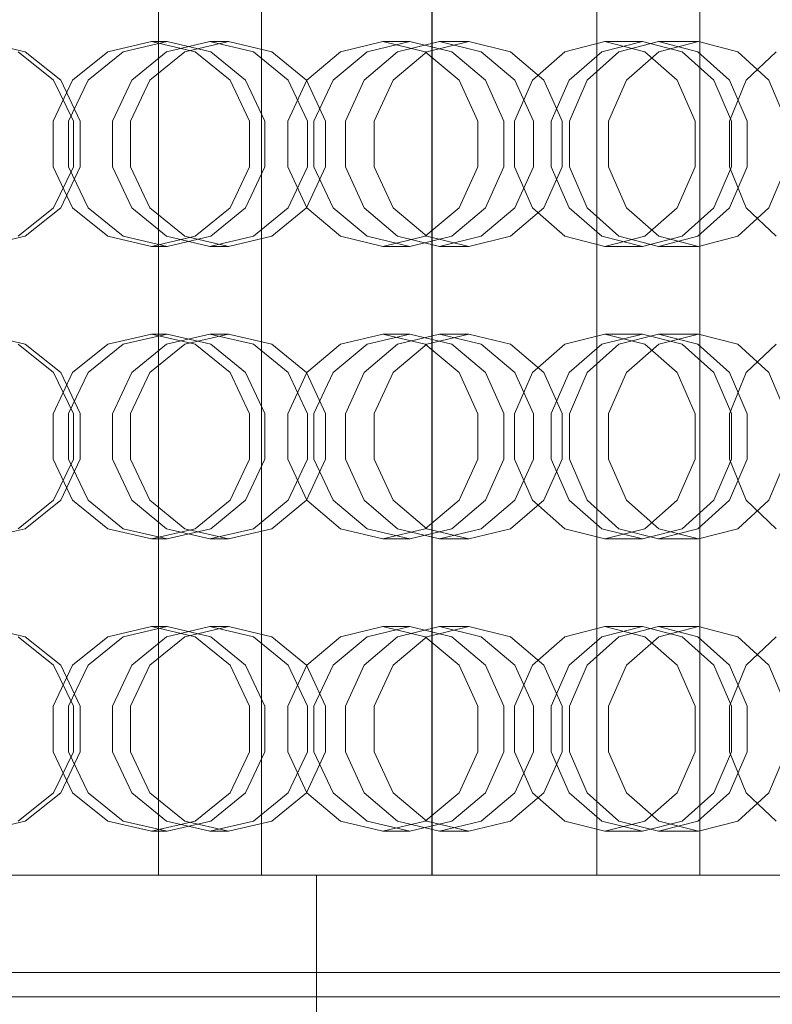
# Model space of a CAD drawing. Header units: millimetres. Extents: x -2233 to 65662, y -50530 to 6847.
# Tile 511 of 656: x 25290 to 25444, y -18186 to -17984. Entities that reach past the tile are written whole.
import ezdxf

# ---------------------------------------------------------------- set-up
doc = ezdxf.new("R2010")
doc.units = ezdxf.units.MM
doc.layers.add('superior_briquetadora', color=7, linetype='Continuous', lineweight=0)
doc.layers.add('superior_C05', color=7, linetype='Continuous', lineweight=0)

msp = doc.modelspace()

# ---------------------------------------------------------------- linework, layer by layer
at = {"layer": 'superior_briquetadora'}
for p, q in [((25318.548, -18160), (25318.548, -17800)), ((25339.646, -18160), (25339.646, -17800)), ((25374.567, -17800), (25374.567, -18160)), ((25374.667, -18160), (25374.667, -17800)), ((25408.44, -18160), (25408.44, -17800)), ((25429.538, -18160), (25429.538, -17800)), ((25291.196, -17991.08), (25282.123, -17989)), ((25317.065, -17989), (25308.1, -17991.08)), ((25311.303, -17991.08), (25320.287, -17989)), ((25317.065, -17989), (25320.287, -17989)), ((25326.029, -17991.08), (25317.065, -17989)), ((25320.17, -17991.08), (25329.076, -17989)), ((25320.287, -17989), (25329.233, -17991.08)), ((25332.876, -17989), (25323.947, -17991.08)), ((25329.076, -17989), (25332.876, -17989)), ((25329.076, -17989), (25337.982, -17991.08)), ((25341.761, -17991.08), (25332.876, -17989)), ((25364.552, -17989), (25355.877, -17991.08)), ((25361.35, -17991.08), (25370.058, -17989)), ((25364.552, -17989), (25370.058, -17989)), ((25373.226, -17991.08), (25364.552, -17989)), ((25367.57, -17991.08), (25376.149, -17989)), ((25370.058, -17989), (25378.701, -17991.08)), ((25382.213, -17989), (25373.597, -17991.08)), ((25376.149, -17989), (25382.213, -17989)), ((25376.149, -17989), (25384.727, -17991.08)), ((25390.757, -17991.08), (25382.213, -17989)), ((25410.08, -17989), (25401.843, -17991.08)), ((25409.493, -17991.08), (25417.776, -17989)), ((25410.08, -17989), (25417.776, -17989)), ((25418.317, -17991.08), (25410.08, -17989)), ((25412.959, -17991.08), (25421.064, -17989)), ((25417.776, -17989), (25425.968, -17991.08)), ((25421.064, -17989), (25429.288, -17989)), ((25421.064, -17989), (25429.169, -17991.08)), ((25429.288, -17989), (25421.134, -17991.08)), ((25437.345, -17991.08), (25429.288, -17989)), ((25289.733, -17991.08), (25297.015, -17996.907)), ((25298.458, -17996.906), (25291.196, -17991.08)), ((25308.1, -17991.08), (25300.911, -17996.907)), ((25304.072, -17996.906), (25311.303, -17991.08)), ((25313.028, -17996.907), (25320.17, -17991.08)), ((25323.947, -17991.08), (25316.755, -17996.906)), ((25333.218, -17996.907), (25326.029, -17991.08)), ((25329.233, -17991.08), (25336.378, -17996.906)), ((25337.982, -17991.08), (25345.124, -17996.907)), ((25348.852, -17996.906), (25341.761, -17991.08)), ((25355.877, -17991.08), (25348.92, -17996.907)), ((25354.322, -17996.906), (25361.35, -17991.08)), ((25360.69, -17996.907), (25367.57, -17991.08)), ((25373.597, -17991.08), (25366.638, -17996.906)), ((25380.183, -17996.907), (25373.226, -17991.08)), ((25378.701, -17991.08), (25385.584, -17996.906)), ((25384.727, -17991.08), (25391.607, -17996.907)), ((25397.555, -17996.906), (25390.757, -17991.08)), ((25401.843, -17991.08), (25395.238, -17996.907)), ((25402.787, -17996.906), (25409.493, -17991.08)), ((25406.459, -17996.907), (25412.959, -17991.08)), ((25421.134, -17991.08), (25414.527, -17996.906)), ((25424.922, -17996.907), (25418.317, -17991.08)), ((25425.968, -17991.08), (25432.471, -17996.906)), ((25429.169, -17991.08), (25435.668, -17996.907)), ((25443.735, -17996.906), (25437.345, -17991.08)), ((25445.213, -17991.08), (25439.072, -17996.907)), ((25300.911, -17996.907), (25296.922, -18005.327)), ((25297.015, -17996.907), (25301.057, -18005.327)), ((25302.484, -18005.326), (25298.458, -17996.906)), ((25300.049, -18005.326), (25304.072, -17996.906)), ((25309.064, -18005.327), (25313.028, -17996.907)), ((25316.755, -17996.906), (25312.751, -18005.326)), ((25337.207, -18005.327), (25333.218, -17996.907)), ((25336.378, -17996.906), (25340.334, -18005.326)), ((25348.92, -17996.907), (25345.06, -18005.327)), ((25345.124, -17996.907), (25349.088, -18005.327)), ((25352.775, -18005.326), (25348.852, -17996.906)), ((25350.402, -18005.326), (25354.322, -17996.906)), ((25356.872, -18005.327), (25360.69, -17996.907)), ((25366.638, -17996.906), (25362.756, -18005.326)), ((25384.044, -18005.327), (25380.183, -17996.907)), ((25385.584, -17996.906), (25389.386, -18005.326)), ((25395.238, -17996.907), (25391.572, -18005.327)), ((25391.607, -17996.907), (25395.425, -18005.327)), ((25401.309, -18005.326), (25397.555, -17996.906)), ((25399.04, -18005.326), (25402.787, -17996.906)), ((25402.852, -18005.327), (25406.459, -17996.907)), ((25414.527, -17996.906), (25410.832, -18005.326)), ((25428.588, -18005.327), (25424.922, -17996.907)), ((25432.471, -17996.906), (25436.055, -18005.326)), ((25439.072, -17996.907), (25435.664, -18005.327)), ((25435.668, -17996.907), (25439.275, -18005.327)), ((25447.255, -18005.326), (25443.735, -17996.906)), ((25296.922, -18005.327), (25296.922, -18014.673)), ((25300.049, -18014.674), (25300.049, -18005.326)), ((25301.057, -18005.327), (25301.057, -18014.673)), ((25302.484, -18014.674), (25302.484, -18005.326)), ((25309.064, -18014.673), (25309.064, -18005.327)), ((25312.751, -18005.326), (25312.751, -18014.674)), ((25337.207, -18014.673), (25337.207, -18005.327)), ((25340.334, -18005.326), (25340.334, -18014.674)), ((25345.06, -18005.327), (25345.06, -18014.673)), ((25349.088, -18005.327), (25349.088, -18014.673)), ((25350.402, -18014.674), (25350.402, -18005.326)), ((25352.775, -18014.674), (25352.775, -18005.326)), ((25356.872, -18014.673), (25356.872, -18005.327)), ((25362.756, -18005.326), (25362.756, -18014.674)), ((25384.044, -18014.673), (25384.044, -18005.327)), ((25389.386, -18005.326), (25389.386, -18014.674)), ((25391.572, -18005.327), (25391.572, -18014.673)), ((25395.425, -18005.327), (25395.425, -18014.673)), ((25399.04, -18014.674), (25399.04, -18005.326)), ((25401.309, -18014.674), (25401.309, -18005.326)), ((25402.852, -18014.673), (25402.852, -18005.327)), ((25410.832, -18005.326), (25410.832, -18014.674)), ((25428.588, -18014.673), (25428.588, -18005.327)), ((25435.664, -18005.327), (25435.664, -18014.673)), ((25436.055, -18005.326), (25436.055, -18014.674)), ((25439.275, -18005.327), (25439.275, -18014.673)), ((25296.922, -18014.673), (25300.911, -18023.093)), ((25301.057, -18014.673), (25297.015, -18023.093)), ((25298.458, -18023.094), (25302.484, -18014.674)), ((25304.072, -18023.094), (25300.049, -18014.674)), ((25313.028, -18023.093), (25309.064, -18014.673)), ((25312.751, -18014.674), (25316.755, -18023.094)), ((25333.218, -18023.093), (25337.207, -18014.673)), ((25340.334, -18014.674), (25336.378, -18023.094)), ((25345.06, -18014.673), (25348.92, -18023.093)), ((25349.088, -18014.673), (25345.124, -18023.093)), ((25348.852, -18023.094), (25352.775, -18014.674)), ((25354.322, -18023.094), (25350.402, -18014.674)), ((25360.69, -18023.093), (25356.872, -18014.673)), ((25362.756, -18014.674), (25366.638, -18023.094)), ((25380.183, -18023.093), (25384.044, -18014.673)), ((25389.386, -18014.674), (25385.584, -18023.094)), ((25391.572, -18014.673), (25395.238, -18023.093)), ((25395.425, -18014.673), (25391.607, -18023.093)), ((25397.555, -18023.094), (25401.309, -18014.674)), ((25402.787, -18023.094), (25399.04, -18014.674)), ((25406.459, -18023.093), (25402.852, -18014.673)), ((25410.832, -18014.674), (25414.527, -18023.094)), ((25424.922, -18023.093), (25428.588, -18014.673)), ((25436.055, -18014.674), (25432.471, -18023.094)), ((25435.664, -18014.673), (25439.072, -18023.093)), ((25439.275, -18014.673), (25435.668, -18023.093)), ((25443.735, -18023.094), (25447.255, -18014.674)), ((25297.015, -18023.093), (25289.733, -18028.92)), ((25291.196, -18028.92), (25298.458, -18023.094)), ((25300.911, -18023.093), (25308.1, -18028.92)), ((25311.303, -18028.92), (25304.072, -18023.094)), ((25320.17, -18028.92), (25313.028, -18023.093)), ((25316.755, -18023.094), (25323.947, -18028.92)), ((25326.029, -18028.92), (25333.218, -18023.093)), ((25336.378, -18023.094), (25329.233, -18028.92)), ((25345.124, -18023.093), (25337.982, -18028.92)), ((25341.761, -18028.92), (25348.852, -18023.094)), ((25348.92, -18023.093), (25355.877, -18028.92)), ((25361.35, -18028.92), (25354.322, -18023.094)), ((25367.57, -18028.92), (25360.69, -18023.093)), ((25366.638, -18023.094), (25373.597, -18028.92)), ((25373.226, -18028.92), (25380.183, -18023.093)), ((25385.584, -18023.094), (25378.701, -18028.92)), ((25391.607, -18023.093), (25384.727, -18028.92)), ((25390.757, -18028.92), (25397.555, -18023.094)), ((25395.238, -18023.093), (25401.843, -18028.92)), ((25409.493, -18028.92), (25402.787, -18023.094)), ((25412.959, -18028.92), (25406.459, -18023.093)), ((25414.527, -18023.094), (25421.134, -18028.92)), ((25418.317, -18028.92), (25424.922, -18023.093)), ((25432.471, -18023.094), (25425.968, -18028.92)), ((25435.668, -18023.093), (25429.169, -18028.92)), ((25437.345, -18028.92), (25443.735, -18023.094)), ((25439.072, -18023.093), (25445.213, -18028.92)), ((25282.123, -18031), (25291.196, -18028.92)), ((25308.1, -18028.92), (25317.065, -18031)), ((25320.287, -18031), (25311.303, -18028.92)), ((25317.065, -18031), (25326.029, -18028.92)), ((25329.076, -18031), (25320.17, -18028.92)), ((25329.233, -18028.92), (25320.287, -18031)), ((25323.947, -18028.92), (25332.876, -18031)), ((25337.982, -18028.92), (25329.076, -18031)), ((25332.876, -18031), (25341.761, -18028.92)), ((25355.877, -18028.92), (25364.552, -18031)), ((25370.058, -18031), (25361.35, -18028.92)), ((25364.552, -18031), (25373.226, -18028.92)), ((25376.149, -18031), (25367.57, -18028.92)), ((25378.701, -18028.92), (25370.058, -18031)), ((25373.597, -18028.92), (25382.213, -18031)), ((25384.727, -18028.92), (25376.149, -18031)), ((25382.213, -18031), (25390.757, -18028.92)), ((25401.843, -18028.92), (25410.08, -18031)), ((25417.776, -18031), (25409.493, -18028.92)), ((25410.08, -18031), (25418.317, -18028.92)), ((25421.064, -18031), (25412.959, -18028.92)), ((25425.968, -18028.92), (25417.776, -18031)), ((25429.169, -18028.92), (25421.064, -18031)), ((25421.134, -18028.92), (25429.288, -18031)), ((25429.288, -18031), (25437.345, -18028.92)), ((25317.065, -18031), (25320.287, -18031)), ((25329.076, -18031), (25332.876, -18031)), ((25364.552, -18031), (25370.058, -18031)), ((25376.149, -18031), (25382.213, -18031)), ((25410.08, -18031), (25417.776, -18031)), ((25421.064, -18031), (25429.288, -18031)), ((25291.196, -18051.08), (25282.123, -18049)), ((25317.065, -18049), (25308.1, -18051.08)), ((25311.303, -18051.08), (25320.287, -18049)), ((25317.065, -18049), (25320.287, -18049)), ((25326.029, -18051.08), (25317.065, -18049)), ((25320.17, -18051.08), (25329.076, -18049)), ((25320.287, -18049), (25329.233, -18051.08)), ((25332.876, -18049), (25323.947, -18051.08)), ((25329.076, -18049), (25332.876, -18049)), ((25329.076, -18049), (25337.982, -18051.08)), ((25341.761, -18051.08), (25332.876, -18049)), ((25364.552, -18049), (25355.877, -18051.08)), ((25361.35, -18051.08), (25370.058, -18049)), ((25364.552, -18049), (25370.058, -18049)), ((25373.226, -18051.08), (25364.552, -18049)), ((25367.57, -18051.08), (25376.149, -18049)), ((25370.058, -18049), (25378.701, -18051.08)), ((25382.213, -18049), (25373.597, -18051.08)), ((25376.149, -18049), (25382.213, -18049)), ((25376.149, -18049), (25384.727, -18051.08)), ((25390.757, -18051.08), (25382.213, -18049)), ((25410.08, -18049), (25401.843, -18051.08)), ((25409.493, -18051.08), (25417.776, -18049)), ((25410.08, -18049), (25417.776, -18049)), ((25418.317, -18051.08), (25410.08, -18049)), ((25412.959, -18051.08), (25421.064, -18049)), ((25417.776, -18049), (25425.968, -18051.08)), ((25421.064, -18049), (25429.288, -18049)), ((25421.064, -18049), (25429.169, -18051.08)), ((25429.288, -18049), (25421.134, -18051.08)), ((25437.345, -18051.08), (25429.288, -18049)), ((25289.733, -18051.08), (25297.015, -18056.907)), ((25298.458, -18056.906), (25291.196, -18051.08)), ((25308.1, -18051.08), (25300.911, -18056.907)), ((25304.072, -18056.906), (25311.303, -18051.08)), ((25313.028, -18056.907), (25320.17, -18051.08)), ((25323.947, -18051.08), (25316.755, -18056.906)), ((25333.218, -18056.907), (25326.029, -18051.08)), ((25329.233, -18051.08), (25336.378, -18056.906)), ((25337.982, -18051.08), (25345.124, -18056.907)), ((25348.852, -18056.906), (25341.761, -18051.08)), ((25355.877, -18051.08), (25348.92, -18056.907)), ((25354.322, -18056.906), (25361.35, -18051.08)), ((25360.69, -18056.907), (25367.57, -18051.08)), ((25373.597, -18051.08), (25366.638, -18056.906)), ((25380.183, -18056.907), (25373.226, -18051.08)), ((25378.701, -18051.08), (25385.584, -18056.906)), ((25384.727, -18051.08), (25391.607, -18056.907)), ((25397.555, -18056.906), (25390.757, -18051.08)), ((25401.843, -18051.08), (25395.238, -18056.907)), ((25402.787, -18056.906), (25409.493, -18051.08)), ((25406.459, -18056.907), (25412.959, -18051.08)), ((25421.134, -18051.08), (25414.527, -18056.906)), ((25424.922, -18056.907), (25418.317, -18051.08)), ((25425.968, -18051.08), (25432.471, -18056.906)), ((25429.169, -18051.08), (25435.668, -18056.907)), ((25443.735, -18056.906), (25437.345, -18051.08)), ((25445.213, -18051.08), (25439.072, -18056.907)), ((25300.911, -18056.907), (25296.922, -18065.327)), ((25297.015, -18056.907), (25301.057, -18065.327)), ((25302.484, -18065.326), (25298.458, -18056.906)), ((25300.049, -18065.326), (25304.072, -18056.906)), ((25309.064, -18065.327), (25313.028, -18056.907)), ((25316.755, -18056.906), (25312.751, -18065.326)), ((25337.207, -18065.327), (25333.218, -18056.907)), ((25336.378, -18056.906), (25340.334, -18065.326)), ((25348.92, -18056.907), (25345.06, -18065.327)), ((25345.124, -18056.907), (25349.088, -18065.327)), ((25352.775, -18065.326), (25348.852, -18056.906)), ((25350.402, -18065.326), (25354.322, -18056.906)), ((25356.872, -18065.327), (25360.69, -18056.907)), ((25366.638, -18056.906), (25362.756, -18065.326)), ((25384.044, -18065.327), (25380.183, -18056.907)), ((25385.584, -18056.906), (25389.386, -18065.326)), ((25395.238, -18056.907), (25391.572, -18065.327)), ((25391.607, -18056.907), (25395.425, -18065.327)), ((25401.309, -18065.326), (25397.555, -18056.906)), ((25399.04, -18065.326), (25402.787, -18056.906)), ((25402.852, -18065.327), (25406.459, -18056.907)), ((25414.527, -18056.906), (25410.832, -18065.326)), ((25428.588, -18065.327), (25424.922, -18056.907)), ((25432.471, -18056.906), (25436.055, -18065.326)), ((25439.072, -18056.907), (25435.664, -18065.327)), ((25435.668, -18056.907), (25439.275, -18065.327)), ((25447.255, -18065.326), (25443.735, -18056.906)), ((25296.922, -18065.327), (25296.922, -18074.673)), ((25300.049, -18074.674), (25300.049, -18065.326)), ((25301.057, -18065.327), (25301.057, -18074.673)), ((25302.484, -18074.674), (25302.484, -18065.326)), ((25309.064, -18074.673), (25309.064, -18065.327)), ((25312.751, -18065.326), (25312.751, -18074.674)), ((25337.207, -18074.673), (25337.207, -18065.327)), ((25340.334, -18065.326), (25340.334, -18074.674)), ((25345.06, -18065.327), (25345.06, -18074.673)), ((25349.088, -18065.327), (25349.088, -18074.673)), ((25350.402, -18074.674), (25350.402, -18065.326)), ((25352.775, -18074.674), (25352.775, -18065.326)), ((25356.872, -18074.673), (25356.872, -18065.327)), ((25362.756, -18065.326), (25362.756, -18074.674)), ((25384.044, -18074.673), (25384.044, -18065.327)), ((25389.386, -18065.326), (25389.386, -18074.674)), ((25391.572, -18065.327), (25391.572, -18074.673)), ((25395.425, -18065.327), (25395.425, -18074.673)), ((25399.04, -18074.674), (25399.04, -18065.326)), ((25401.309, -18074.674), (25401.309, -18065.326)), ((25402.852, -18074.673), (25402.852, -18065.327)), ((25410.832, -18065.326), (25410.832, -18074.674)), ((25428.588, -18074.673), (25428.588, -18065.327)), ((25435.664, -18065.327), (25435.664, -18074.673)), ((25436.055, -18065.326), (25436.055, -18074.674)), ((25439.275, -18065.327), (25439.275, -18074.673)), ((25296.922, -18074.673), (25300.911, -18083.093)), ((25301.057, -18074.673), (25297.015, -18083.093)), ((25298.458, -18083.094), (25302.484, -18074.674)), ((25304.072, -18083.094), (25300.049, -18074.674)), ((25313.028, -18083.093), (25309.064, -18074.673)), ((25312.751, -18074.674), (25316.755, -18083.094)), ((25333.218, -18083.093), (25337.207, -18074.673)), ((25340.334, -18074.674), (25336.378, -18083.094)), ((25345.06, -18074.673), (25348.92, -18083.093)), ((25349.088, -18074.673), (25345.124, -18083.093)), ((25348.852, -18083.094), (25352.775, -18074.674)), ((25354.322, -18083.094), (25350.402, -18074.674)), ((25360.69, -18083.093), (25356.872, -18074.673)), ((25362.756, -18074.674), (25366.638, -18083.094)), ((25380.183, -18083.093), (25384.044, -18074.673)), ((25389.386, -18074.674), (25385.584, -18083.094)), ((25391.572, -18074.673), (25395.238, -18083.093)), ((25395.425, -18074.673), (25391.607, -18083.093)), ((25397.555, -18083.094), (25401.309, -18074.674)), ((25402.787, -18083.094), (25399.04, -18074.674)), ((25406.459, -18083.093), (25402.852, -18074.673)), ((25410.832, -18074.674), (25414.527, -18083.094)), ((25424.922, -18083.093), (25428.588, -18074.673)), ((25436.055, -18074.674), (25432.471, -18083.094)), ((25435.664, -18074.673), (25439.072, -18083.093)), ((25439.275, -18074.673), (25435.668, -18083.093)), ((25443.735, -18083.094), (25447.255, -18074.674)), ((25297.015, -18083.093), (25289.733, -18088.92)), ((25291.196, -18088.92), (25298.458, -18083.094)), ((25300.911, -18083.093), (25308.1, -18088.92)), ((25311.303, -18088.92), (25304.072, -18083.094)), ((25320.17, -18088.92), (25313.028, -18083.093)), ((25316.755, -18083.094), (25323.947, -18088.92)), ((25326.029, -18088.92), (25333.218, -18083.093)), ((25336.378, -18083.094), (25329.233, -18088.92)), ((25345.124, -18083.093), (25337.982, -18088.92)), ((25341.761, -18088.92), (25348.852, -18083.094)), ((25348.92, -18083.093), (25355.877, -18088.92)), ((25361.35, -18088.92), (25354.322, -18083.094)), ((25367.57, -18088.92), (25360.69, -18083.093)), ((25366.638, -18083.094), (25373.597, -18088.92)), ((25373.226, -18088.92), (25380.183, -18083.093)), ((25385.584, -18083.094), (25378.701, -18088.92)), ((25391.607, -18083.093), (25384.727, -18088.92)), ((25390.757, -18088.92), (25397.555, -18083.094)), ((25395.238, -18083.093), (25401.843, -18088.92)), ((25409.493, -18088.92), (25402.787, -18083.094)), ((25412.959, -18088.92), (25406.459, -18083.093)), ((25414.527, -18083.094), (25421.134, -18088.92)), ((25418.317, -18088.92), (25424.922, -18083.093)), ((25432.471, -18083.094), (25425.968, -18088.92)), ((25435.668, -18083.093), (25429.169, -18088.92)), ((25437.345, -18088.92), (25443.735, -18083.094)), ((25439.072, -18083.093), (25445.213, -18088.92)), ((25282.123, -18091), (25291.196, -18088.92)), ((25308.1, -18088.92), (25317.065, -18091)), ((25320.287, -18091), (25311.303, -18088.92)), ((25317.065, -18091), (25326.029, -18088.92)), ((25329.076, -18091), (25320.17, -18088.92)), ((25329.233, -18088.92), (25320.287, -18091)), ((25323.947, -18088.92), (25332.876, -18091)), ((25337.982, -18088.92), (25329.076, -18091)), ((25332.876, -18091), (25341.761, -18088.92)), ((25355.877, -18088.92), (25364.552, -18091)), ((25370.058, -18091), (25361.35, -18088.92)), ((25364.552, -18091), (25373.226, -18088.92)), ((25376.149, -18091), (25367.57, -18088.92)), ((25378.701, -18088.92), (25370.058, -18091)), ((25373.597, -18088.92), (25382.213, -18091)), ((25384.727, -18088.92), (25376.149, -18091)), ((25382.213, -18091), (25390.757, -18088.92)), ((25401.843, -18088.92), (25410.08, -18091)), ((25417.776, -18091), (25409.493, -18088.92)), ((25410.08, -18091), (25418.317, -18088.92)), ((25421.064, -18091), (25412.959, -18088.92)), ((25425.968, -18088.92), (25417.776, -18091)), ((25429.169, -18088.92), (25421.064, -18091)), ((25421.134, -18088.92), (25429.288, -18091)), ((25429.288, -18091), (25437.345, -18088.92)), ((25317.065, -18091), (25320.287, -18091)), ((25329.076, -18091), (25332.876, -18091)), ((25364.552, -18091), (25370.058, -18091)), ((25376.149, -18091), (25382.213, -18091)), ((25410.08, -18091), (25417.776, -18091)), ((25421.064, -18091), (25429.288, -18091)), ((25291.196, -18111.08), (25282.123, -18109)), ((25317.065, -18109), (25308.1, -18111.08)), ((25311.303, -18111.08), (25320.287, -18109)), ((25317.065, -18109), (25320.287, -18109)), ((25326.029, -18111.08), (25317.065, -18109)), ((25320.17, -18111.08), (25329.076, -18109)), ((25320.287, -18109), (25329.233, -18111.08)), ((25332.876, -18109), (25323.947, -18111.08)), ((25329.076, -18109), (25332.876, -18109)), ((25329.076, -18109), (25337.982, -18111.08)), ((25341.761, -18111.08), (25332.876, -18109)), ((25364.552, -18109), (25355.877, -18111.08)), ((25361.35, -18111.08), (25370.058, -18109)), ((25364.552, -18109), (25370.058, -18109)), ((25373.226, -18111.08), (25364.552, -18109)), ((25367.57, -18111.08), (25376.149, -18109)), ((25370.058, -18109), (25378.701, -18111.08)), ((25382.213, -18109), (25373.597, -18111.08)), ((25376.149, -18109), (25382.213, -18109)), ((25376.149, -18109), (25384.727, -18111.08)), ((25390.757, -18111.08), (25382.213, -18109)), ((25410.08, -18109), (25401.843, -18111.08)), ((25409.493, -18111.08), (25417.776, -18109)), ((25410.08, -18109), (25417.776, -18109)), ((25418.317, -18111.08), (25410.08, -18109)), ((25412.959, -18111.08), (25421.064, -18109)), ((25417.776, -18109), (25425.968, -18111.08)), ((25421.064, -18109), (25429.288, -18109)), ((25421.064, -18109), (25429.169, -18111.08)), ((25429.288, -18109), (25421.134, -18111.08)), ((25437.345, -18111.08), (25429.288, -18109)), ((25289.733, -18111.08), (25297.015, -18116.907)), ((25298.458, -18116.906), (25291.196, -18111.08)), ((25308.1, -18111.08), (25300.911, -18116.907)), ((25304.072, -18116.906), (25311.303, -18111.08)), ((25313.028, -18116.907), (25320.17, -18111.08)), ((25323.947, -18111.08), (25316.755, -18116.906)), ((25333.218, -18116.907), (25326.029, -18111.08)), ((25329.233, -18111.08), (25336.378, -18116.906)), ((25337.982, -18111.08), (25345.124, -18116.907)), ((25348.852, -18116.906), (25341.761, -18111.08)), ((25355.877, -18111.08), (25348.92, -18116.907)), ((25354.322, -18116.906), (25361.35, -18111.08)), ((25360.69, -18116.907), (25367.57, -18111.08)), ((25373.597, -18111.08), (25366.638, -18116.906)), ((25380.183, -18116.907), (25373.226, -18111.08)), ((25378.701, -18111.08), (25385.584, -18116.906)), ((25384.727, -18111.08), (25391.607, -18116.907)), ((25397.555, -18116.906), (25390.757, -18111.08)), ((25401.843, -18111.08), (25395.238, -18116.907)), ((25402.787, -18116.906), (25409.493, -18111.08)), ((25406.459, -18116.907), (25412.959, -18111.08)), ((25421.134, -18111.08), (25414.527, -18116.906)), ((25424.922, -18116.907), (25418.317, -18111.08)), ((25425.968, -18111.08), (25432.471, -18116.906)), ((25429.169, -18111.08), (25435.668, -18116.907)), ((25443.735, -18116.906), (25437.345, -18111.08)), ((25445.213, -18111.08), (25439.072, -18116.907)), ((25300.911, -18116.907), (25296.922, -18125.327)), ((25297.015, -18116.907), (25301.057, -18125.327)), ((25302.484, -18125.326), (25298.458, -18116.906)), ((25300.049, -18125.326), (25304.072, -18116.906)), ((25309.064, -18125.327), (25313.028, -18116.907)), ((25316.755, -18116.906), (25312.751, -18125.326)), ((25337.207, -18125.327), (25333.218, -18116.907)), ((25336.378, -18116.906), (25340.334, -18125.326)), ((25348.92, -18116.907), (25345.06, -18125.327)), ((25345.124, -18116.907), (25349.088, -18125.327)), ((25352.775, -18125.326), (25348.852, -18116.906)), ((25350.402, -18125.326), (25354.322, -18116.906)), ((25356.872, -18125.327), (25360.69, -18116.907)), ((25366.638, -18116.906), (25362.756, -18125.326)), ((25384.044, -18125.327), (25380.183, -18116.907)), ((25385.584, -18116.906), (25389.386, -18125.326)), ((25395.238, -18116.907), (25391.572, -18125.327)), ((25391.607, -18116.907), (25395.425, -18125.327)), ((25401.309, -18125.326), (25397.555, -18116.906)), ((25399.04, -18125.326), (25402.787, -18116.906)), ((25402.852, -18125.327), (25406.459, -18116.907)), ((25414.527, -18116.906), (25410.832, -18125.326)), ((25428.588, -18125.327), (25424.922, -18116.907)), ((25432.471, -18116.906), (25436.055, -18125.326)), ((25439.072, -18116.907), (25435.664, -18125.327)), ((25435.668, -18116.907), (25439.275, -18125.327)), ((25447.255, -18125.326), (25443.735, -18116.906)), ((25296.922, -18125.327), (25296.922, -18134.673)), ((25300.049, -18134.674), (25300.049, -18125.326)), ((25301.057, -18125.327), (25301.057, -18134.673)), ((25302.484, -18134.674), (25302.484, -18125.326)), ((25309.064, -18134.673), (25309.064, -18125.327)), ((25312.751, -18125.326), (25312.751, -18134.674)), ((25337.207, -18134.673), (25337.207, -18125.327)), ((25340.334, -18125.326), (25340.334, -18134.674)), ((25345.06, -18125.327), (25345.06, -18134.673)), ((25349.088, -18125.327), (25349.088, -18134.673)), ((25350.402, -18134.674), (25350.402, -18125.326)), ((25352.775, -18134.674), (25352.775, -18125.326)), ((25356.872, -18134.673), (25356.872, -18125.327)), ((25362.756, -18125.326), (25362.756, -18134.674)), ((25384.044, -18134.673), (25384.044, -18125.327)), ((25389.386, -18125.326), (25389.386, -18134.674)), ((25391.572, -18125.327), (25391.572, -18134.673)), ((25395.425, -18125.327), (25395.425, -18134.673)), ((25399.04, -18134.674), (25399.04, -18125.326)), ((25401.309, -18134.674), (25401.309, -18125.326)), ((25402.852, -18134.673), (25402.852, -18125.327)), ((25410.832, -18125.326), (25410.832, -18134.674)), ((25428.588, -18134.673), (25428.588, -18125.327)), ((25435.664, -18125.327), (25435.664, -18134.673)), ((25436.055, -18125.326), (25436.055, -18134.674)), ((25439.275, -18125.327), (25439.275, -18134.673)), ((25296.922, -18134.673), (25300.911, -18143.093)), ((25301.057, -18134.673), (25297.015, -18143.093)), ((25298.458, -18143.094), (25302.484, -18134.674)), ((25304.072, -18143.094), (25300.049, -18134.674)), ((25313.028, -18143.093), (25309.064, -18134.673)), ((25312.751, -18134.674), (25316.755, -18143.094)), ((25333.218, -18143.093), (25337.207, -18134.673)), ((25340.334, -18134.674), (25336.378, -18143.094)), ((25345.06, -18134.673), (25348.92, -18143.093)), ((25349.088, -18134.673), (25345.124, -18143.093)), ((25348.852, -18143.094), (25352.775, -18134.674)), ((25354.322, -18143.094), (25350.402, -18134.674)), ((25360.69, -18143.093), (25356.872, -18134.673)), ((25362.756, -18134.674), (25366.638, -18143.094)), ((25380.183, -18143.093), (25384.044, -18134.673)), ((25389.386, -18134.674), (25385.584, -18143.094)), ((25391.572, -18134.673), (25395.238, -18143.093)), ((25395.425, -18134.673), (25391.607, -18143.093)), ((25397.555, -18143.094), (25401.309, -18134.674)), ((25402.787, -18143.094), (25399.04, -18134.674)), ((25406.459, -18143.093), (25402.852, -18134.673)), ((25410.832, -18134.674), (25414.527, -18143.094)), ((25424.922, -18143.093), (25428.588, -18134.673)), ((25436.055, -18134.674), (25432.471, -18143.094)), ((25435.664, -18134.673), (25439.072, -18143.093)), ((25439.275, -18134.673), (25435.668, -18143.093)), ((25443.735, -18143.094), (25447.255, -18134.674)), ((25297.015, -18143.093), (25289.733, -18148.92)), ((25291.196, -18148.92), (25298.458, -18143.094)), ((25300.911, -18143.093), (25308.1, -18148.92)), ((25311.303, -18148.92), (25304.072, -18143.094)), ((25320.17, -18148.92), (25313.028, -18143.093)), ((25316.755, -18143.094), (25323.947, -18148.92)), ((25326.029, -18148.92), (25333.218, -18143.093)), ((25336.378, -18143.094), (25329.233, -18148.92)), ((25345.124, -18143.093), (25337.982, -18148.92)), ((25341.761, -18148.92), (25348.852, -18143.094)), ((25348.92, -18143.093), (25355.877, -18148.92)), ((25361.35, -18148.92), (25354.322, -18143.094)), ((25367.57, -18148.92), (25360.69, -18143.093)), ((25366.638, -18143.094), (25373.597, -18148.92)), ((25373.226, -18148.92), (25380.183, -18143.093)), ((25385.584, -18143.094), (25378.701, -18148.92)), ((25391.607, -18143.093), (25384.727, -18148.92)), ((25390.757, -18148.92), (25397.555, -18143.094)), ((25395.238, -18143.093), (25401.843, -18148.92)), ((25409.493, -18148.92), (25402.787, -18143.094)), ((25412.959, -18148.92), (25406.459, -18143.093)), ((25414.527, -18143.094), (25421.134, -18148.92)), ((25418.317, -18148.92), (25424.922, -18143.093)), ((25432.471, -18143.094), (25425.968, -18148.92)), ((25435.668, -18143.093), (25429.169, -18148.92)), ((25437.345, -18148.92), (25443.735, -18143.094)), ((25439.072, -18143.093), (25445.213, -18148.92)), ((25282.123, -18151), (25291.196, -18148.92)), ((25308.1, -18148.92), (25317.065, -18151)), ((25320.287, -18151), (25311.303, -18148.92)), ((25317.065, -18151), (25326.029, -18148.92)), ((25329.076, -18151), (25320.17, -18148.92)), ((25329.233, -18148.92), (25320.287, -18151)), ((25323.947, -18148.92), (25332.876, -18151)), ((25337.982, -18148.92), (25329.076, -18151)), ((25332.876, -18151), (25341.761, -18148.92)), ((25355.877, -18148.92), (25364.552, -18151)), ((25370.058, -18151), (25361.35, -18148.92)), ((25364.552, -18151), (25373.226, -18148.92)), ((25376.149, -18151), (25367.57, -18148.92)), ((25378.701, -18148.92), (25370.058, -18151)), ((25373.597, -18148.92), (25382.213, -18151)), ((25384.727, -18148.92), (25376.149, -18151)), ((25382.213, -18151), (25390.757, -18148.92)), ((25401.843, -18148.92), (25410.08, -18151)), ((25417.776, -18151), (25409.493, -18148.92)), ((25410.08, -18151), (25418.317, -18148.92)), ((25421.064, -18151), (25412.959, -18148.92)), ((25425.968, -18148.92), (25417.776, -18151)), ((25429.169, -18148.92), (25421.064, -18151)), ((25421.134, -18148.92), (25429.288, -18151)), ((25429.288, -18151), (25437.345, -18148.92)), ((25317.065, -18151), (25320.287, -18151)), ((25329.076, -18151), (25332.876, -18151)), ((25364.552, -18151), (25370.058, -18151)), ((25376.149, -18151), (25382.213, -18151)), ((25410.08, -18151), (25417.776, -18151)), ((25421.064, -18151), (25429.288, -18151)), ((25290.369, -18160), (25270.555, -18160)), ((25293.251, -18160), (25274.608, -18160)), ((25275.981, -18160), (25294.694, -18160)), ((25276.085, -18160), (25294.8, -18160)), ((25301.14, -18160), (25282.723, -18160)), ((25301.181, -18160), (25282.749, -18160)), ((25284.093, -18160), (25301.992, -18160)), ((25289.133, -18160), (25308.851, -18160)), ((25310.079, -18160), (25290.369, -18160)), ((25310.233, -18160), (25293.251, -18160)), ((25294.694, -18160), (25312.312, -18160)), ((25294.8, -18160), (25312.42, -18160)), ((25318.298, -18160), (25301.14, -18160)), ((25318.353, -18160), (25301.181, -18160)), ((25301.992, -18160), (25317.895, -18160)), ((25308.851, -18160), (25328.418, -18160)), ((25329.635, -18160), (25310.079, -18160)), ((25324.904, -18160), (25310.233, -18160)), ((25312.312, -18160), (25328.405, -18160)), ((25312.42, -18160), (25328.512, -18160)), ((25317.895, -18160), (25331.191, -18160)), ((25333.777, -18160), (25318.298, -18160)), ((25333.844, -18160), (25318.353, -18160)), ((25321.124, -18160), (25318.548, -18160)), ((25318.548, -18160), (25322.814, -18160)), ((25330.151, -18160), (25321.124, -18160)), ((25322.814, -18160), (25333.274, -18160)), ((25336.698, -18160), (25324.904, -18160)), ((25328.405, -18160), (25342.578, -18160)), ((25328.418, -18160), (25347.785, -18160)), ((25328.512, -18160), (25342.684, -18160)), ((25348.987, -18160), (25329.635, -18160)), ((25344.254, -18160), (25330.151, -18160)), ((25331.191, -18160), (25341.37, -18160)), ((25333.274, -18160), (25348.334, -18160)), ((25347.195, -18160), (25333.777, -18160)), ((25347.273, -18160), (25333.844, -18160)), ((25345.163, -18160), (25336.698, -18160)), ((25342.223, -18160), (25339.646, -18160)), ((25339.646, -18160), (25343.913, -18160)), ((25341.37, -18160), (25348.041, -18160)), ((25351.249, -18160), (25342.223, -18160)), ((25342.578, -18160), (25354.484, -18160)), ((25342.684, -18160), (25354.588, -18160)), ((25343.913, -18160), (25354.372, -18160)), ((25361.286, -18160), (25344.254, -18160)), ((25349.974, -18160), (25345.163, -18160)), ((25358.221, -18160), (25347.195, -18160)), ((25358.308, -18160), (25347.273, -18160)), ((25347.785, -18160), (25366.9, -18160)), ((25348.041, -18160), (25350.946, -18160)), ((25348.334, -18160), (25365.702, -18160)), ((25368.085, -18160), (25348.987, -18160)), ((25350.946, -18160), (25349.974, -18160)), ((25350.946, -18160), (25350.946, -18396)), ((25365.352, -18160), (25351.249, -18160)), ((25354.372, -18160), (25369.432, -18160)), ((25354.484, -18160), (25363.83, -18160)), ((25354.588, -18160), (25363.933, -18160)), ((25366.584, -18160), (25358.221, -18160)), ((25366.677, -18160), (25358.308, -18160)), ((25378.654, -18160), (25361.286, -18160)), ((25363.83, -18160), (25370.387, -18160)), ((25363.933, -18160), (25370.489, -18160)), ((25382.384, -18160), (25365.352, -18160)), ((25365.702, -18160), (25382.734, -18160)), ((25372.078, -18160), (25366.584, -18160)), ((25372.176, -18160), (25366.677, -18160)), ((25366.9, -18160), (25385.715, -18160)), ((25386.88, -18160), (25368.085, -18160)), ((25369.432, -18160), (25386.8, -18160)), ((25370.387, -18160), (25373.996, -18160)), ((25370.489, -18160), (25374.097, -18160)), ((25374.567, -18160), (25372.078, -18160)), ((25374.667, -18160), (25372.176, -18160)), ((25373.996, -18160), (25374.567, -18160)), ((25374.097, -18160), (25374.667, -18160)), ((25393.714, -18160), (25378.654, -18160)), ((25399.752, -18160), (25382.384, -18160)), ((25382.734, -18160), (25396.837, -18160)), ((25385.715, -18160), (25404.183, -18160)), ((25386.8, -18160), (25403.832, -18160)), ((25405.324, -18160), (25386.88, -18160)), ((25404.173, -18160), (25393.714, -18160)), ((25396.837, -18160), (25405.863, -18160)), ((25414.812, -18160), (25399.752, -18160)), ((25403.832, -18160), (25417.935, -18160)), ((25408.44, -18160), (25404.173, -18160)), ((25404.183, -18160), (25422.254, -18160)), ((25423.37, -18160), (25405.324, -18160)), ((25405.863, -18160), (25408.44, -18160)), ((25425.272, -18160), (25414.812, -18160)), ((25417.935, -18160), (25426.962, -18160)), ((25422.254, -18160), (25439.884, -18160)), ((25440.97, -18160), (25423.37, -18160)), ((25429.538, -18160), (25425.272, -18160)), ((25426.962, -18160), (25429.538, -18160)), ((25439.884, -18160), (25457.026, -18160)), ((25458.08, -18160), (25440.97, -18160))]:
    msp.add_line(p, q, dxfattribs=at)
at = {"layer": 'superior_C05'}
for p, q in [((24250.067, -18180), (26750.067, -18180)), ((24310.067, -18185), (26690.067, -18185))]:
    msp.add_line(p, q, dxfattribs=at)

doc.saveas('drawing.dxf')
